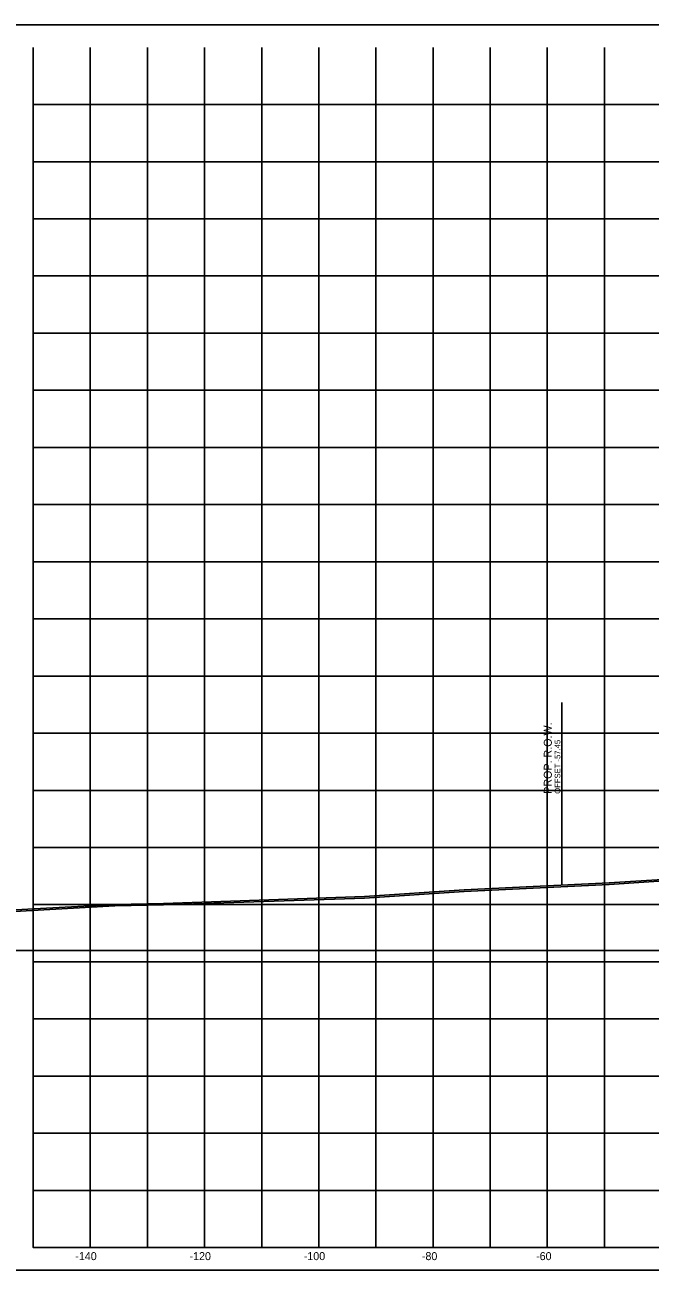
# Model space of a CAD drawing. Extents: x 1131015 to 1136271, y 133453 to 174329.
# Drawn here: x 1131189 to 1131298.5, y 163111.7 to 163329.6 of the extents above; entities that cross this region are included whole.
import ezdxf

# ---------------------------------------------------------------- set-up
doc = ezdxf.new("R2010")
doc.units = 0
for name, color, linetype in [('DESIGN - ROW - Right-of-Way and Easement Labels', 7, 'Continuous'), ('DESIGN - ROW - Right-of-Way Linework', 7, 'Continuous'), ('DESIGN - SHEET - Corner Text', 7, 'Continuous'), ('DESIGN - SHEET - Light Grid', 7, 'Continuous'), ('DESIGN - SHEET - Linework', 7, 'Continuous'), ('DESIGN - SHEET - Plot Shape', 7, 'Continuous'), ('SURVEY - GROUND - Bottom of Topsoil Layer', 7, 'Continuous'), ('SURVEY - GROUND - Top of Ground', 7, 'Continuous')]:
    doc.layers.add(name, color=color, linetype=linetype)

msp = doc.modelspace()

# ---------------------------------------------------------------- linework, layer by layer
at = {"layer": 'DESIGN - ROW - Right-of-Way Linework'}
msp.add_line((1131283.01, 163179.06), (1131283.01, 163211.06), dxfattribs=at)
at = {"layer": 'DESIGN - SHEET - Light Grid'}
msp.add_line((1131040.46, 163167.66), (1131340.46, 163167.66), dxfattribs=at)
at = {"layer": 'DESIGN - SHEET - Linework'}
for p, q in [((1131200.46, 163115.66), (1131200.46, 163325.66)), ((1131210.46, 163115.66), (1131210.46, 163325.66)), ((1131220.46, 163115.66), (1131220.46, 163325.66)), ((1131230.46, 163115.66), (1131230.46, 163325.66)), ((1131240.46, 163115.66), (1131240.46, 163325.66)), ((1131250.46, 163115.66), (1131250.46, 163325.66)), ((1131260.46, 163115.66), (1131260.46, 163325.66)), ((1131270.46, 163115.66), (1131270.46, 163325.66)), ((1131280.46, 163115.66), (1131280.46, 163325.66)), ((1131290.46, 163115.66), (1131290.46, 163325.66)), ((1131190.46, 163315.66), (1131490.46, 163315.66)), ((1131190.46, 163305.66), (1131490.46, 163305.66)), ((1131190.46, 163295.66), (1131490.46, 163295.66)), ((1131190.46, 163285.66), (1131490.46, 163285.66)), ((1131190.46, 163275.66), (1131490.46, 163275.66)), ((1131190.46, 163265.66), (1131490.46, 163265.66)), ((1131190.46, 163255.66), (1131490.46, 163255.66)), ((1131190.46, 163245.66), (1131490.46, 163245.66)), ((1131190.46, 163235.66), (1131490.46, 163235.66)), ((1131190.46, 163225.66), (1131490.46, 163225.66)), ((1131190.46, 163215.66), (1131490.46, 163215.66)), ((1131190.46, 163205.66), (1131490.46, 163205.66)), ((1131190.46, 163195.66), (1131490.46, 163195.66)), ((1131190.46, 163185.66), (1131490.46, 163185.66)), ((1131190.46, 163175.66), (1131490.46, 163175.66)), ((1131190.46, 163165.66), (1131490.46, 163165.66)), ((1131190.46, 163155.66), (1131490.46, 163155.66)), ((1131190.46, 163145.66), (1131490.46, 163145.66)), ((1131190.46, 163135.66), (1131490.46, 163135.66)), ((1131190.46, 163125.66), (1131490.46, 163125.66))]:
    msp.add_line(p, q, dxfattribs=at)
msp.add_lwpolyline([(1131190.46, 163325.66), (1131190.46, 163115.66), (1131490.46, 163115.66), (1131490.46, 163325.66)], dxfattribs=at)
at = {"layer": 'DESIGN - SHEET - Plot Shape'}
msp.add_lwpolyline([(1131170.46, 163329.6), (1131510.46, 163329.6), (1131510.46, 163111.72), (1131170.46, 163111.72)], close=True, dxfattribs=at)
at = {"layer": 'SURVEY - GROUND - Bottom of Topsoil Layer'}
for p, q in [((1131291.28, 163179.21), (1131322.85, 163181.28)), ((1131265.9, 163177.98), (1131291.28, 163179.21)), ((1131248.48, 163176.81), (1131265.9, 163177.98)), ((1131164.37, 163173.23), (1131203.71, 163175.39)), ((1131203.71, 163175.39), (1131204.75, 163175.43)), ((1131204.75, 163175.43), (1131213.28, 163175.63)), ((1131213.28, 163175.63), (1131248.48, 163176.81))]:
    msp.add_line(p, q, dxfattribs=at)
at = {"layer": 'SURVEY - GROUND - Top of Ground'}
for p, q in [((1131291.28, 163179.46), (1131322.85, 163181.53)), ((1131265.9, 163178.23), (1131291.28, 163179.46)), ((1131213.28, 163175.88), (1131248.48, 163177.06)), ((1131248.48, 163177.06), (1131265.9, 163178.23)), ((1131164.37, 163173.48), (1131203.71, 163175.64)), ((1131203.71, 163175.64), (1131204.75, 163175.68)), ((1131204.75, 163175.68), (1131213.28, 163175.88))]:
    msp.add_line(p, q, dxfattribs=at)

# ---------------------------------------------------------------- texts
at = {"layer": 'DESIGN - ROW - Right-of-Way and Easement Labels'}
for s, height, p in [('PROP. R.O.W.', 1.4, (1131281.26, 163195.06)), ('OFFSET -57.45', 1, (1131282.76, 163195.06))]:
    msp.add_text(s, height=height, rotation=90, dxfattribs=at).set_placement(p)
at = {"layer": 'DESIGN - SHEET - Corner Text'}
for s, p in [('-140', (1131197.83, 163113.46)), ('-120', (1131217.83, 163113.46)), ('-100', (1131237.83, 163113.46)), ('-80', (1131258.51, 163113.46)), ('-60', (1131278.51, 163113.46))]:
    msp.add_text(s, height=1.4, dxfattribs=at).set_placement(p)

doc.saveas('drawing.dxf')
